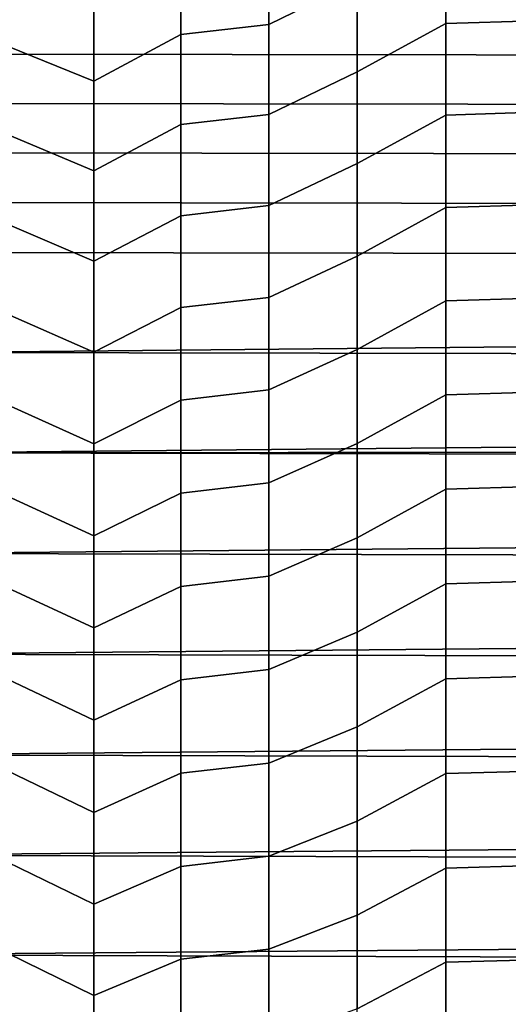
# Model space of a CAD drawing. Header units: metres. Extents: x -29 to 117, y -464 to 29.
# Tile 308 of 362: x 63.73 to 69.39, y -4.12 to 7.27. Entities that reach past the tile are written whole.
import ezdxf

# ---------------------------------------------------------------- set-up
doc = ezdxf.new("R2010")
doc.units = ezdxf.units.M
doc.layers.add('solid_24_501_056_XXX', color=7, linetype='CONTINUOUS')

msp = doc.modelspace()

# ---------------------------------------------------------------- linework, layer by layer
at = {"layer": 'solid_24_501_056_XXX'}
for points in [[(67.636871, 8.753254, 28.221163), (67.636871, 7.718721, 27.865505), (66.614128, 7.219285, 27.853947), (66.614128, 8.248334, 28.185823)], [(66.614128, 8.248334, 28.185823), (66.614128, 7.219285, 27.853947), (65.597748, 7.101994, 28.004591), (65.597748, 8.131581, 28.333668)], [(68.664307, 8.273933, 27.949589), (68.664307, 7.228735, 27.615053), (67.636871, 6.669802, 27.554832), (67.636871, 7.718721, 27.865505)], [(69.69474, 8.306129, 27.904154), (69.69474, 7.260709, 27.568798), (68.664307, 7.228735, 27.615053), (68.664307, 8.273933, 27.949589)], [(65.597748, 8.131581, 28.333668), (65.597748, 7.101994, 28.004591), (64.589394, 6.56151, 28.078016), (64.589394, 7.584783, 28.382511)], [(64.589394, 6.56151, 28.078016), (63.590717, 6.965837, 28.463032), (63.590717, 7.9758, 28.785814), (64.589394, 7.584783, 28.382511)], [(67.636871, 7.718721, 27.865505), (67.636871, 6.669802, 27.554832), (66.614128, 6.176948, 27.566513), (66.614128, 7.219285, 27.853947)], [(114.250267, 6.805587, 79.420959), (114.341499, 7.373277, 79.273712), (63.46143, 7.442299, 79.254944), (63.358269, 6.874809, 79.403679)], [(66.614128, 7.219285, 27.853947), (66.614128, 6.176948, 27.566513), (65.597748, 6.059156, 27.720285), (65.597748, 7.101994, 28.004591)], [(68.664307, 7.228735, 27.615053), (68.664307, 6.170079, 27.325918), (67.636871, 5.608449, 27.289722), (67.636871, 6.669802, 27.554832)], [(69.69474, 7.260709, 27.568798), (69.69474, 6.201815, 27.278772), (68.664307, 6.170079, 27.325918), (68.664307, 7.228735, 27.615053)], [(65.597748, 7.101994, 28.004591), (65.597748, 6.059156, 27.720285), (64.589394, 5.526082, 27.817835), (64.589394, 6.56151, 28.078016)], [(64.589394, 5.526082, 27.817835), (63.590717, 5.942878, 28.184164), (63.590717, 6.965837, 28.463032), (64.589394, 6.56151, 28.078016)], [(114.15741, 6.234229, 79.556564), (114.250267, 6.805587, 79.420959), (63.358269, 6.874809, 79.403679), (63.256695, 6.304667, 79.54052)], [(67.636871, 6.669802, 27.554832), (67.636871, 5.608449, 27.289722), (66.614128, 5.12324, 27.324051), (66.614128, 6.176948, 27.566513)], [(114.063408, 5.659644, 79.680367), (114.15741, 6.234229, 79.556564), (63.256695, 6.304667, 79.54052), (63.156845, 5.732134, 79.665436)], [(66.614128, 6.176948, 27.566513), (66.614128, 5.12324, 27.324051), (65.597748, 5.005014, 27.481277), (65.597748, 6.059156, 27.720285)], [(68.664307, 6.170079, 27.325918), (68.664307, 5.099935, 27.08272), (67.636871, 4.536644, 27.070673), (67.636871, 5.608449, 27.289722)], [(69.69474, 6.201815, 27.278772), (69.69474, 5.131413, 27.03462), (68.664307, 5.099935, 27.08272), (68.664307, 6.170079, 27.325918)], [(65.597748, 6.059156, 27.720285), (65.597748, 5.005014, 27.481277), (64.589394, 4.480418, 27.602448), (64.589394, 5.526082, 27.817835)], [(64.589394, 4.480418, 27.602448), (63.590717, 4.90883, 27.949736), (63.590717, 5.942878, 28.184164), (64.589394, 5.526082, 27.817835)], [(113.968628, 5.082222, 79.792259), (114.063408, 5.659644, 79.680367), (63.156845, 5.732134, 79.665436), (63.058674, 5.157462, 79.778389)], [(67.636871, 5.608449, 27.289722), (67.636871, 4.536644, 27.070673), (66.614128, 4.060103, 27.12701), (66.614128, 5.12324, 27.324051)], [(113.872574, 4.501987, 79.892212), (113.968628, 5.082222, 79.792259), (63.058674, 5.157462, 79.778389), (62.962143, 4.580895, 79.879349)], [(69.69474, 5.131413, 27.03462), (69.69474, 4.05149, 26.836794), (68.664307, 4.020297, 26.885912), (68.664307, 5.099935, 27.08272)], [(66.614128, 5.12324, 27.324051), (66.614128, 4.060103, 27.12701), (65.597748, 3.941535, 27.288013), (65.597748, 5.005014, 27.481277)], [(68.664307, 5.099935, 27.08272), (68.664307, 4.020297, 26.885912), (67.636871, 3.456382, 26.898088), (67.636871, 4.536644, 27.070673)], [(64.589394, 3.426454, 27.432255), (63.590717, 3.865623, 27.760181), (63.590717, 4.90883, 27.949736), (64.589394, 4.480418, 27.602448)], [(65.597748, 5.005014, 27.481277), (65.597748, 3.941535, 27.288013), (64.589394, 3.426454, 27.432255), (64.589394, 4.480418, 27.602448)], [(113.775566, 3.919339, 79.980103), (113.872574, 4.501987, 79.892212), (62.962143, 4.580895, 79.879349), (62.774452, 3.4231, 80.045204)], [(67.636871, 4.536644, 27.070673), (67.636871, 3.456382, 26.898088), (66.614128, 2.989493, 26.975754), (66.614128, 4.060103, 27.12701)], [(66.614128, 4.060103, 27.12701), (66.614128, 2.989493, 26.975754), (65.597748, 2.870701, 27.140856), (65.597748, 3.941535, 27.288013)], [(68.664307, 4.020297, 26.885912), (68.664307, 2.933173, 26.735861), (67.636871, 2.369678, 26.772295), (67.636871, 3.456382, 26.898088)], [(69.69474, 4.05149, 26.836794), (69.69474, 2.964049, 26.685658), (68.664307, 2.933173, 26.735861), (68.664307, 4.020297, 26.885912)], [(113.711121, 3.407968, 80.046906), (113.775566, 3.919339, 79.980103), (62.774452, 3.4231, 80.045204), (113.678139, 3.334777, 80.055855)], [(65.597748, 3.941535, 27.288013), (65.597748, 2.870701, 27.140856), (64.589394, 2.366143, 27.30757), (64.589394, 3.426454, 27.432255)], [(64.589394, 2.366143, 27.30757), (63.590717, 2.815203, 27.615856), (63.590717, 3.865623, 27.760181), (64.589394, 3.426454, 27.432255)], [(113.580643, 2.748724, 80.119392), (113.678139, 3.334777, 80.055855), (62.774452, 3.4231, 80.045204), (62.594093, 2.260772, 80.162888)], [(67.636871, 3.456382, 26.898088), (67.636871, 2.369678, 26.772295), (66.614128, 1.913381, 26.870556), (66.614128, 2.989493, 26.975754)], [(66.614128, 2.989493, 26.975754), (66.614128, 1.913381, 26.870556), (65.597748, 1.794512, 27.040079), (65.597748, 2.870701, 27.140856)], [(69.69474, 2.964049, 26.685658), (69.69474, 1.871108, 26.581493), (68.664307, 1.840589, 26.632847), (68.664307, 2.933173, 26.735861)], [(65.597748, 2.870701, 27.140856), (65.597748, 1.794512, 27.040079), (64.589394, 1.30145, 27.228626), (64.589394, 2.366143, 27.30757)], [(68.664307, 2.933173, 26.735861), (68.664307, 1.840589, 26.632847), (67.636871, 1.278557, 26.693523), (67.636871, 2.369678, 26.772295)], [(113.506836, 2.306433, 80.15918), (113.580643, 2.748724, 80.119392), (62.594093, 2.260772, 80.162888)], [(64.589394, 1.30145, 27.228626), (63.590717, 1.75953, 27.517029), (63.590717, 2.815203, 27.615856), (64.589394, 2.366143, 27.30757)], [(113.482567, 2.161172, 80.170715), (113.506836, 2.306433, 80.15918), (62.594093, 2.260772, 80.162888)], [(67.636871, 2.369678, 26.772295), (67.636871, 1.278557, 26.693523), (66.614128, 0.833746, 26.811613), (66.614128, 1.913381, 26.870556)], [(113.384262, 1.572566, 80.20977), (113.482567, 2.161172, 80.170715), (62.594093, 2.260772, 80.162888), (62.421329, 1.095912, 80.232361)], [(66.614128, 1.913381, 26.870556), (66.614128, 0.833746, 26.811613), (65.597748, 0.714974, 26.985868), (65.597748, 1.794512, 27.040079)], [(68.664307, 1.840589, 26.632847), (68.664307, 0.744577, 26.577061), (67.636871, 0.185052, 26.661921), (67.636871, 1.278557, 26.693523)], [(69.69474, 1.871108, 26.581493), (69.69474, 0.774695, 26.524494), (68.664307, 0.744577, 26.577061), (68.664307, 1.840589, 26.632847)], [(64.589394, 0.234345, 27.195568), (63.590717, 0.700574, 27.463884), (63.590717, 1.75953, 27.517029), (64.589394, 1.30145, 27.228626)], [(65.597748, 1.794512, 27.040079), (65.597748, 0.714974, 26.985868), (64.589394, 0.234345, 27.195568), (64.589394, 1.30145, 27.228626)], [(113.286293, 0.983448, 80.236511), (113.384262, 1.572566, 80.20977), (62.421329, 1.095912, 80.232361)], [(67.636871, 1.278557, 26.693523), (67.636871, 0.185052, 26.661921), (66.614128, -0.247424, 26.799032), (66.614128, 0.833746, 26.811613)], [(113.189011, 0.394253, 80.250954), (113.286293, 0.983448, 80.236511), (62.421329, 1.095912, 80.232361), (62.256451, -0.069478, 80.25367)], [(66.614128, 0.833746, 26.811613), (66.614128, -0.247424, 26.799032), (65.597748, -0.365898, 26.978329), (65.597748, 0.714974, 26.985868)], [(64.589394, -0.833194, 27.208458), (63.590717, -0.359689, 27.45652), (63.590717, 0.700574, 27.463884), (64.589394, 0.234345, 27.195568)], [(65.597748, 0.714974, 26.985868), (65.597748, -0.365898, 26.978329), (64.589394, -0.833194, 27.208458), (64.589394, 0.234345, 27.195568)], [(68.664307, 0.744577, 26.577061), (68.664307, -0.35282, 26.568607), (67.636871, -0.908797, 26.677547), (67.636871, 0.185052, 26.661921)], [(69.69474, 0.774695, 26.524494), (69.69474, -0.323156, 26.514767), (68.664307, -0.35282, 26.568607), (68.664307, 0.744577, 26.577061)], [(113.091873, -0.195029, 80.253098), (113.189011, 0.394253, 80.250954), (62.256451, -0.069478, 80.25367)], [(67.636871, 0.185052, 26.661921), (67.636871, -0.908797, 26.677547), (66.614128, -1.328137, 26.832838), (66.614128, -0.247424, 26.799032)], [(112.995277, -0.783954, 80.242958), (113.091873, -0.195029, 80.253098), (62.256451, -0.069478, 80.25367), (62.099686, -1.233415, 80.226944)], [(66.614128, -0.247424, 26.799032), (66.614128, -1.328137, 26.832838), (65.597748, -1.446086, 27.017471), (65.597748, -0.365898, 26.978329)], [(69.69474, -0.323156, 26.514767), (69.69474, -1.420406, 26.552328), (68.664307, -1.449561, 26.607502), (68.664307, -0.35282, 26.568607)], [(64.589394, -1.899189, 27.267273), (63.590717, -1.419281, 27.494951), (63.590717, -0.359689, 27.45652), (64.589394, -0.833194, 27.208458)], [(65.597748, -0.365898, 26.978329), (65.597748, -1.446086, 27.017471), (64.589394, -1.899189, 27.267273), (64.589394, -0.833194, 27.208458)], [(68.664307, -0.35282, 26.568607), (68.664307, -1.449561, 26.607502), (67.636871, -2.000952, 26.740374), (67.636871, -0.908797, 26.677547)], [(112.899765, -1.371999, 80.220566), (112.995277, -0.783954, 80.242958), (62.099686, -1.233415, 80.226944)], [(67.636871, -0.908797, 26.677547), (67.636871, -2.000952, 26.740374), (66.614128, -2.406407, 26.912968), (66.614128, -1.328137, 26.832838)], [(112.805641, -1.958759, 80.185974), (112.899765, -1.371999, 80.220566), (62.099686, -1.233415, 80.226944), (61.951305, -2.3939, 80.152405)], [(66.614128, -1.328137, 26.832838), (66.614128, -2.406407, 26.912968), (65.597748, -2.523577, 27.103224), (65.597748, -1.446086, 27.017471)], [(64.589394, -2.961667, 27.371901), (63.590717, -2.476225, 27.579105), (63.590717, -1.419281, 27.494951), (64.589394, -1.899189, 27.267273)], [(65.597748, -1.446086, 27.017471), (65.597748, -2.523577, 27.103224), (64.589394, -2.961667, 27.371901), (64.589394, -1.899189, 27.267273)], [(68.664307, -1.449561, 26.607502), (68.664307, -2.543603, 26.69367), (67.636871, -3.089378, 26.850283), (67.636871, -2.000952, 26.740374)], [(69.69474, -1.420406, 26.552328), (69.69474, -2.515022, 26.63711), (68.664307, -2.543603, 26.69367), (68.664307, -1.449561, 26.607502)], [(112.712402, -2.544219, 80.139229), (112.805641, -1.958759, 80.185974), (61.951305, -2.3939, 80.152405)], [(67.636871, -2.000952, 26.740374), (67.636871, -3.089378, 26.850283), (66.614128, -3.480247, 27.039272), (66.614128, -2.406407, 26.912968)], [(112.620438, -3.127958, 80.080391), (112.712402, -2.544219, 80.139229), (61.951305, -2.3939, 80.152405), (61.811493, -3.549061, 80.030327)], [(64.589394, -4.018658, 27.52215), (63.590717, -3.528548, 27.708826), (63.590717, -2.476225, 27.579105), (64.589394, -2.961667, 27.371901)], [(66.614128, -2.406407, 26.912968), (66.614128, -3.480247, 27.039272), (65.597748, -3.59636, 27.235426), (65.597748, -2.523577, 27.103224)], [(65.597748, -2.523577, 27.103224), (65.597748, -3.59636, 27.235426), (64.589394, -4.018658, 27.52215), (64.589394, -2.961667, 27.371901)], [(68.664307, -2.543603, 26.69367), (68.664307, -3.632909, 26.826956), (67.636871, -4.172045, 27.007071), (67.636871, -3.089378, 26.850283)], [(69.69474, -2.515022, 26.63711), (69.69474, -3.60497, 26.768953), (68.664307, -3.632909, 26.826956), (68.664307, -2.543603, 26.69367)], [(112.530258, -3.709501, 80.00956), (112.620438, -3.127958, 80.080391), (61.811493, -3.549061, 80.030327)], [(67.636871, -3.089378, 26.850283), (67.636871, -4.172045, 27.007071), (66.614128, -4.547681, 27.211523), (66.614128, -3.480247, 27.039272)], [(64.589394, -5.068205, 27.717743), (63.590717, -4.574288, 27.883871), (63.590717, -3.528548, 27.708826), (64.589394, -4.018658, 27.52215)], [(66.614128, -3.480247, 27.039272), (66.614128, -4.547681, 27.211523), (65.597748, -4.662433, 27.413832), (65.597748, -3.59636, 27.235426)], [(112.442108, -4.288484, 79.926826), (112.530258, -3.709501, 80.00956), (61.811493, -3.549061, 80.030327), (61.680477, -4.696999, 79.861069)], [(65.597748, -3.59636, 27.235426), (65.597748, -4.662433, 27.413832), (64.589394, -5.068205, 27.717743), (64.589394, -4.018658, 27.52215)], [(68.664307, -3.632909, 26.826956), (68.664307, -4.715451, 27.007107), (67.636871, -5.246936, 27.210442), (67.636871, -4.172045, 27.007071)], [(69.69474, -3.60497, 26.768953), (69.695587, -4.688112, 26.947575), (68.664307, -4.715451, 27.007107), (68.664307, -3.632909, 26.826956)]]:
    msp.add_3dface(points, dxfattribs=at)

doc.saveas('drawing.dxf')
